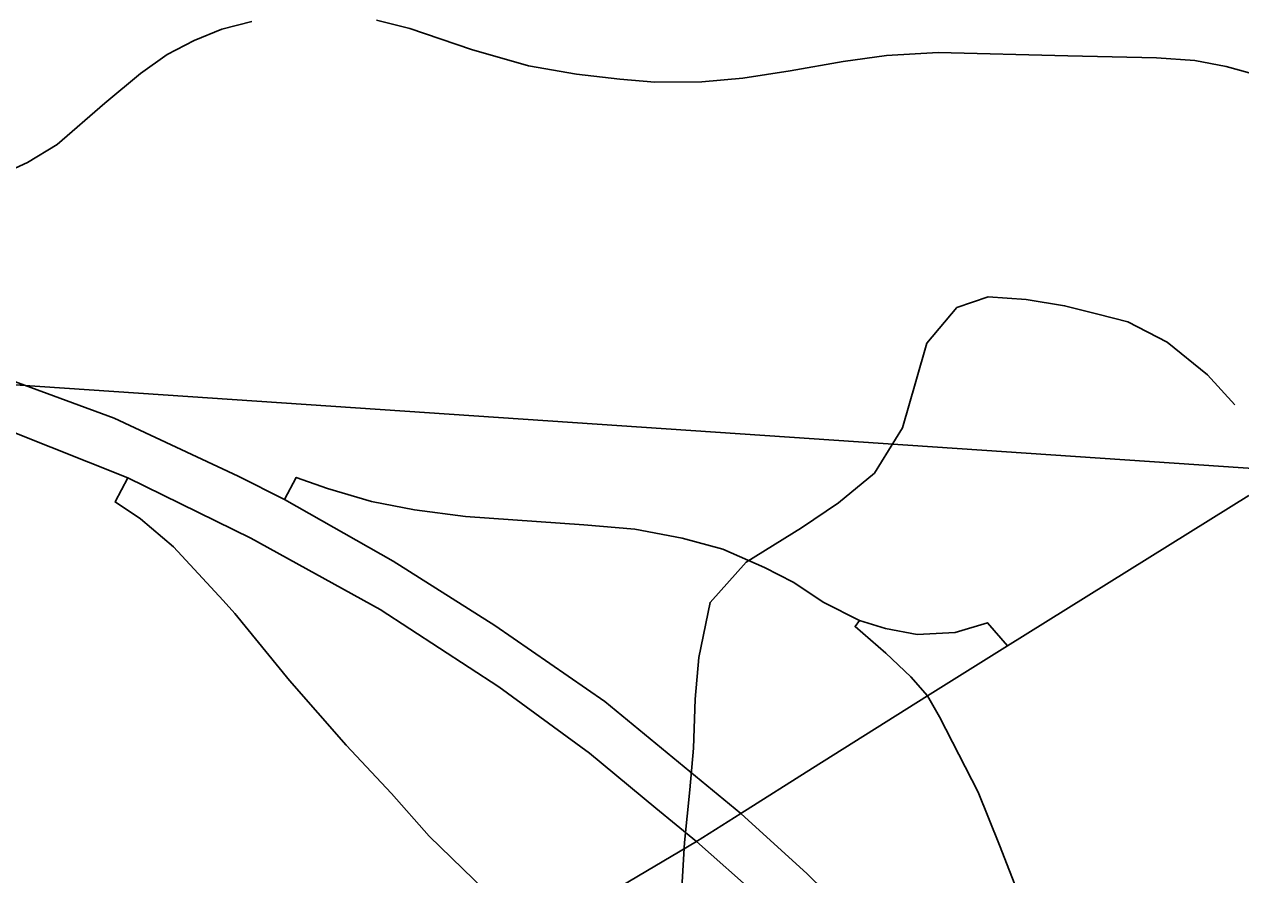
# Model space of a CAD drawing. Extents: x 208586767.6 to 208586821.4, y -134301046.9 to -134301022.9.
# Drawn here: x 208586783.9394 to 208586784.3255, y -134301024.8218 to -134301024.5518 of the extents above; entities that cross this region are included whole.
import ezdxf

# ---------------------------------------------------------------- set-up
doc = ezdxf.new("R2010")
doc.units = 0
for name, color, linetype in [('GM_X_City_Street', 7, 'Continuous'), ('GM_X_Corporation', 7, 'Continuous'), ('GM_X_Interchange_Ramps', 7, 'Continuous'), ('GM_X_Minor_River', 7, 'Continuous'), ('GM_X_State_Route', 7, 'Continuous'), ('GM_X_US_Route', 7, 'Continuous')]:
    doc.layers.add(name, color=color, linetype=linetype)

msp = doc.modelspace()

# ---------------------------------------------------------------- linework, layer by layer
at = {"layer": 'GM_X_City_Street'}
for points in [[(208586783.6394, -134301024.57446), (208586783.69872, -134301024.57796), (208586783.75281, -134301024.58108), (208586783.77155, -134301024.58251), (208586783.789, -134301024.58544), (208586783.82745, -134301024.59313), (208586783.87166, -134301024.6022), (208586783.89305, -134301024.60574), (208586783.90456, -134301024.60591), (208586783.91722, -134301024.60442), (208586783.92806, -134301024.6013), (208586783.9404, -134301024.59571), (208586783.94977, -134301024.58995), (208586783.96496, -134301024.57685), (208586783.97621, -134301024.56747), (208586783.98471, -134301024.56142), (208586783.99323, -134301024.55695), (208586784.00202, -134301024.55334), (208586784.01154, -134301024.55089)], [(208586784.0512, -134301024.55045), (208586784.06173, -134301024.55319), (208586784.08134, -134301024.55983), (208586784.09936, -134301024.56502), (208586784.11466, -134301024.56762), (208586784.12835, -134301024.56921), (208586784.13946, -134301024.57021), (208586784.15445, -134301024.57007), (208586784.16743, -134301024.56891), (208586784.18243, -134301024.56661), (208586784.1993, -134301024.56358), (208586784.21301, -134301024.56171), (208586784.22947, -134301024.56073), (208586784.27067, -134301024.56183), (208586784.29881, -134301024.56243), (208586784.31093, -134301024.56329), (208586784.32088, -134301024.56517), (208586784.3312, -134301024.56809)]]:
    msp.add_lwpolyline(points, dxfattribs=at)
at = {"layer": 'GM_X_Corporation'}
msp.add_lwpolyline([(208586784.82826, -134301024.72584), (208586784.82826, -134301024.21432), (208586783.93454, -134301024.14804), (208586783.90663, -134301024.66431), (208586784.41084, -134301024.69832)], close=True, dxfattribs=at)
at = {"layer": 'GM_X_Interchange_Ramps'}
for points in [[(208586783.97223, -134301024.69581), (208586783.96818, -134301024.70344), (208586783.97626, -134301024.70888), (208586783.98666, -134301024.71773), (208586784.00244, -134301024.73479)], [(208586784.25148, -134301024.74919), (208586784.24515, -134301024.74181), (208586784.2349, -134301024.74492), (208586784.22278, -134301024.74554), (208586784.21269, -134301024.74367), (208586784.20446, -134301024.74108), (208586784.19311, -134301024.73544), (208586784.18344, -134301024.72898), (208586784.17432, -134301024.72426), (208586784.16114, -134301024.71847), (208586784.14822, -134301024.71494), (208586784.13315, -134301024.71214), (208586784.117, -134301024.71074), (208586784.0794, -134301024.7081), (208586784.06325, -134301024.70593), (208586784.04958, -134301024.70328), (208586784.0356, -134301024.69925), (208586784.02565, -134301024.69567), (208586784.02193, -134301024.70266)], [(208586784.00244, -134301024.73479), (208586784.0062, -134301024.73885), (208586784.02351, -134301024.76019), (208586784.04153, -134301024.78068), (208586784.05592, -134301024.79606), (208586784.06791, -134301024.80954), (208586784.08919, -134301024.8302), (208586784.09447, -134301024.83719), (208586784.09696, -134301024.84428)], [(208586784.22604, -134301024.76504), (208586784.22076, -134301024.75905), (208586784.21284, -134301024.75144), (208586784.20306, -134301024.74305), (208586784.20446, -134301024.74108)], [(208586784.29189, -134301024.94024), (208586784.2984, -134301024.93565), (208586784.28897, -134301024.91509), (208586784.24896, -134301024.81248), (208586784.24214, -134301024.79565), (208586784.22984, -134301024.77175), (208586784.22604, -134301024.76504)]]:
    msp.add_lwpolyline(points, dxfattribs=at)
at = {"layer": 'GM_X_Minor_River'}
msp.add_lwpolyline([(208586784.14812, -134301024.82603), (208586784.14897, -134301024.81161), (208586784.15059, -134301024.79492), (208586784.15181, -134301024.78164), (208586784.15229, -134301024.76609), (208586784.15351, -134301024.75281), (208586784.15703, -134301024.73538), (208586784.1685, -134301024.72254), (208586784.18602, -134301024.71164), (208586784.19784, -134301024.70375), (208586784.20928, -134301024.69432), (208586784.2181, -134301024.67996), (208586784.22237, -134301024.66518), (208586784.22586, -134301024.65306), (208586784.23542, -134301024.64173), (208586784.2453, -134301024.63838), (208586784.25744, -134301024.63921), (208586784.26958, -134301024.64118), (208586784.28018, -134301024.6439), (208586784.28966, -134301024.64623), (208586784.30214, -134301024.65276), (208586784.31498, -134301024.66308), (208586784.32365, -134301024.67262)], dxfattribs=at)
at = {"layer": 'GM_X_State_Route'}
for points in [[(208586783.24363, -134301024.58781), (208586783.48529, -134301024.60378), (208586783.63624, -134301024.61348), (208586783.70935, -134301024.61746), (208586783.7509, -134301024.62078), (208586783.78513, -134301024.62532), (208586783.82002, -134301024.6308), (208586783.86104, -134301024.64001), (208586783.90885, -134301024.65514), (208586783.96785, -134301024.67685), (208586784.00722, -134301024.69531), (208586784.02193, -134301024.70266), (208586784.05641, -134301024.72224), (208586784.08872, -134301024.74266), (208586784.12359, -134301024.76679), (208586784.16682, -134301024.8024), (208586784.18785, -134301024.82151), (208586784.21066, -134301024.84388), (208586784.23128, -134301024.86603), (208586784.25453, -134301024.89345), (208586784.29189, -134301024.94024), (208586784.33085, -134301024.98973)], [(208586783.47759, -134301024.6191), (208586783.49435, -134301024.62014), (208586783.63339, -134301024.62861), (208586783.70993, -134301024.63365), (208586783.75095, -134301024.63694), (208586783.78494, -134301024.64133), (208586783.82026, -134301024.64769), (208586783.86127, -134301024.6569), (208586783.90909, -134301024.67204), (208586783.93524, -134301024.68107), (208586783.97223, -134301024.69581), (208586784.01121, -134301024.71494), (208586784.05231, -134301024.73761), (208586784.09003, -134301024.76218), (208586784.11876, -134301024.78324), (208586784.13988, -134301024.8007)], [(208586784.13988, -134301024.8007), (208586784.1527, -134301024.8113), (208586784.17228, -134301024.82864), (208586784.19531, -134301024.85057), (208586784.21549, -134301024.87184), (208586784.23852, -134301024.89838), (208586784.26916, -134301024.93705), (208586784.27909, -134301024.94927), (208586784.32603, -134301025.00783), (208586784.45127, -134301025.16267), (208586784.47978, -134301025.19316), (208586784.50676, -134301025.21707), (208586784.53922, -134301025.24251), (208586784.5708, -134301025.264), (208586784.61542, -134301025.28846), (208586784.61808, -134301025.28977)]]:
    msp.add_lwpolyline(points, dxfattribs=at)
at = {"layer": 'GM_X_US_Route'}
for points in [[(208586784.1896, -134301024.78803), (208586784.22604, -134301024.76504), (208586784.25148, -134301024.74919), (208586784.32805, -134301024.70147)], [(208586784.09696, -134301024.84428), (208586784.1527, -134301024.8113), (208586784.16682, -134301024.8024), (208586784.1896, -134301024.78803)]]:
    msp.add_lwpolyline(points, dxfattribs=at)

doc.saveas('drawing.dxf')
